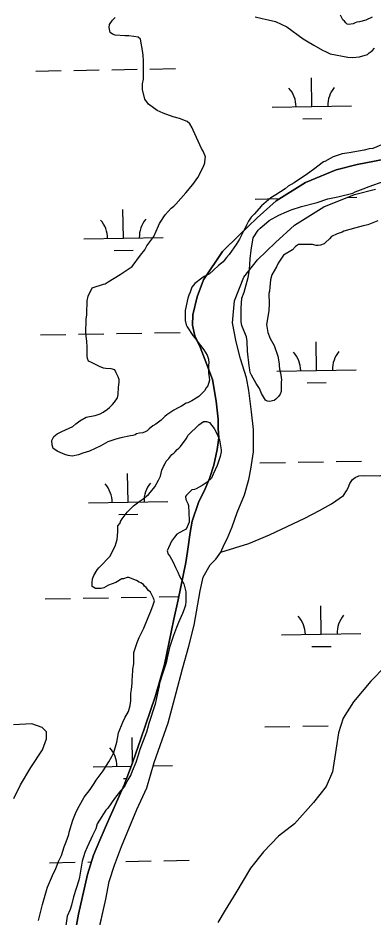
# Model space of a CAD drawing. Extents: x 3903937 to 3942190, y 260677 to 286651.
# Drawn here: x 3912308 to 3912756, y 269610 to 270743 of the extents above; entities that cross this region are included whole.
import ezdxf

# ---------------------------------------------------------------- set-up
doc = ezdxf.new("R2010")
doc.units = 0
for name, color, linetype in [('V-SITE-VEGE', 7, 'Continuous'), ('V-TOPO-SHOR', 7, 'Continuous'), ('V-WETL-SWMP', 7, 'Continuous')]:
    doc.layers.add(name, color=color, linetype=linetype)

msp = doc.modelspace()

# ---------------------------------------------------------------- linework, layer by layer
at = {"layer": 'V-SITE-VEGE'}
for p, q in [((3912717.8, 270740.3), (3912714.8, 270746.4)), ((3912719.9, 270738.7), (3912717.8, 270740.3)), ((3912721.4, 270736.7), (3912719.9, 270738.7)), ((3912722.9, 270735.1), (3912721.4, 270736.7)), ((3912725, 270734.6), (3912722.9, 270735.1)), ((3912727.5, 270735.1), (3912725, 270734.6)), ((3912730.6, 270735.6), (3912727.5, 270735.1)), ((3912733.2, 270736.6), (3912730.6, 270735.6)), ((3912735.2, 270737.6), (3912733.2, 270736.6)), ((3912738.8, 270738.1), (3912735.2, 270737.6)), ((3912746.5, 270740.1), (3912738.8, 270738.1)), ((3912754.7, 270743.7), (3912746.5, 270740.1))]:
    msp.add_line(p, q, dxfattribs=at)
for points in [[(3912541.6, 270574.9), (3912539.6, 270578.5), (3912528.9, 270601.6), (3912527.9, 270604.2), (3912524.9, 270609.3), (3912521.3, 270612.4), (3912511.6, 270616), (3912503.9, 270618.1), (3912491.1, 270622.8), (3912483.5, 270626.4), (3912472.8, 270634.1), (3912468.2, 270640.3), (3912465.2, 270652.5), (3912465.2, 270659.7), (3912466.2, 270665.8), (3912466.3, 270688.9), (3912465.9, 270695.5), (3912465.4, 270699.1), (3912462.4, 270716), (3912459.8, 270718.6), (3912454.2, 270719.6), (3912448, 270720.2), (3912442.9, 270720.2), (3912430.6, 270721.3), (3912427.1, 270722.3), (3912424.5, 270724.4), (3912423, 270731), (3912423.5, 270734.6), (3912427.1, 270740.2), (3912430.7, 270743.3)], [(3912607.3, 270744.1), (3912616, 270742), (3912623.7, 270740.4), (3912632.9, 270738.4), (3912647.2, 270731.6), (3912667.6, 270716.7), (3912671.7, 270714.1), (3912680.9, 270708.5), (3912692.1, 270702.3), (3912695.7, 270700.7), (3912701.8, 270697.6), (3912723.8, 270693.5), (3912729.9, 270692.9), (3912738.6, 270693.9), (3912748.9, 270696.9), (3912751, 270699), (3912754.5, 270701.5), (3912757.6, 270704.6)], [(3912768.4, 270583.7), (3912755.6, 270578.2), (3912751, 270577.7), (3912744.3, 270576.2), (3912725.4, 270572.7), (3912716.6, 270571.7), (3912705.4, 270567.6), (3912701.8, 270565.6), (3912695.1, 270562), (3912693.1, 270561.5), (3912680.7, 270551.9), (3912673, 270546.3), (3912656.1, 270535.1), (3912648.9, 270531), (3912644.8, 270527.4), (3912633, 270519.8), (3912626.9, 270516.2), (3912615, 270506.1), (3912605.8, 270495.4), (3912602.2, 270491.8), (3912598.6, 270486.7), (3912596, 270481.6), (3912594.4, 270478), (3912592.4, 270473.9), (3912587.2, 270464.2), (3912583.1, 270457.1), (3912574.4, 270444.8), (3912570.8, 270440.7), (3912568.2, 270437.2), (3912566.6, 270435.6), (3912561, 270431), (3912554.8, 270424.9), (3912549.7, 270420.3), (3912543, 270416.8), (3912539.9, 270414.8), (3912531.2, 270408.1), (3912527.1, 270403.5), (3912525, 270397.4), (3912523.5, 270393.3), (3912522.4, 270389.7), (3912518.8, 270373.9), (3912518.7, 270361.6), (3912520.2, 270356), (3912521.3, 270353.4), (3912528.4, 270342.6), (3912530.9, 270339.6), (3912534, 270335.4), (3912542.6, 270324.7), (3912546.7, 270318), (3912548.2, 270312.9), (3912548.7, 270308.3), (3912548.2, 270305.2), (3912548.1, 270295.5), (3912549.1, 270289.8), (3912549.6, 270286.2), (3912547.6, 270279.1), (3912545.5, 270276.5), (3912543.4, 270273), (3912536.3, 270265.8)], [(3912536.3, 270265.8), (3912532.7, 270263.8), (3912527.5, 270260.2), (3912522.4, 270257.7), (3912520.3, 270257.2), (3912514.2, 270253.6), (3912510.1, 270251.6), (3912504.4, 270248.6), (3912495.7, 270242.5), (3912493.2, 270240.4), (3912488.5, 270235.8), (3912481.9, 270230.7), (3912478.3, 270228.7), (3912473.6, 270225.1), (3912471.1, 270222.6), (3912468.5, 270221.1), (3912465.4, 270220.1), (3912461.3, 270219.6), (3912457.7, 270218.6), (3912455.7, 270217.5), (3912453.1, 270216.5), (3912450.1, 270216), (3912437.8, 270213.5), (3912431.6, 270212), (3912421.4, 270208.5), (3912412.6, 270203.4), (3912398.3, 270196.8), (3912390.1, 270194.3), (3912384.5, 270192.2), (3912376.3, 270190.7), (3912371.6, 270191.3), (3912367.1, 270192.8), (3912358.4, 270196.4), (3912352.7, 270200), (3912351.2, 270204.7), (3912350.7, 270210.3), (3912353.3, 270215.4), (3912357.4, 270218.5), (3912361, 270220.5), (3912363.6, 270221.5), (3912377.4, 270228.1), (3912381, 270231.2), (3912386.2, 270235.2), (3912393.9, 270239.8), (3912398.5, 270240.3), (3912405.6, 270241.8), (3912411.8, 270243.8), (3912415.4, 270245.9), (3912421, 270249.9), (3912423.6, 270252), (3912427.2, 270255.5), (3912429.8, 270258.6), (3912433.4, 270264.2), (3912434.4, 270268.3), (3912435, 270277.5), (3912435.5, 270283.6), (3912435.5, 270287.2), (3912434.5, 270290.3), (3912432, 270295.4), (3912430.4, 270299.5), (3912425.8, 270300.6), (3912418.7, 270301.1), (3912416.1, 270301.6), (3912411, 270303.7), (3912400.8, 270308.4), (3912397.2, 270310.4), (3912395.7, 270313.5), (3912395.2, 270316.6), (3912395.2, 270328.3), (3912394.8, 270335), (3912393.8, 270345.7), (3912393.9, 270363.2), (3912394.9, 270368.8), (3912394.9, 270377), (3912395.5, 270379.5), (3912395.5, 270386.2), (3912396.5, 270392.3), (3912401.7, 270402.5), (3912416, 270407.1), (3912418.1, 270407.6), (3912421.7, 270410.1), (3912437.1, 270419.3), (3912452, 270429.4), (3912462.8, 270443.7), (3912467.9, 270450.4), (3912470.5, 270455.5), (3912479.2, 270467.2), (3912485.4, 270481), (3912486.5, 270483.6), (3912493.7, 270494.8), (3912501.4, 270502.9), (3912504.5, 270505.5), (3912507.1, 270508), (3912519.9, 270522.3), (3912528.6, 270533), (3912534.8, 270541.7), (3912542.1, 270555.5), (3912543.6, 270560.1), (3912544.1, 270565.7), (3912544.7, 270567.8), (3912541.6, 270574.9)], [(3912761.9, 270487), (3912749, 270482), (3912743.4, 270481), (3912734.2, 270478.4), (3912718.8, 270473.9), (3912716.8, 270472.9), (3912710.6, 270470.9), (3912703.4, 270467.3), (3912700.9, 270464.3), (3912695.7, 270459.7), (3912694.2, 270458.1), (3912689.6, 270456.6), (3912686.5, 270456.1), (3912683.9, 270456.1), (3912679.3, 270457.2), (3912661.9, 270457.2), (3912657.8, 270454.7), (3912654.2, 270450.6), (3912642.9, 270444), (3912640.4, 270439.9), (3912636.2, 270433.8), (3912634.2, 270429.2), (3912628, 270419), (3912626.4, 270412.9), (3912625.4, 270403.7), (3912625.3, 270398.5), (3912624.3, 270395.5), (3912624.8, 270382.7), (3912624.2, 270373.5), (3912621.6, 270356.6), (3912623.1, 270346.3), (3912626.1, 270338.7), (3912631.2, 270329.9), (3912635.8, 270316.6), (3912637.2, 270306.9), (3912637.2, 270304.8), (3912637.7, 270300.2), (3912639.2, 270295.6), (3912640.2, 270286.9), (3912639.7, 270283.8), (3912639.7, 270272.1), (3912638.6, 270268.5), (3912636.6, 270265.9), (3912633, 270262.4), (3912630.9, 270260.8), (3912625.3, 270259.3), (3912622.7, 270259.8), (3912620.2, 270260.9), (3912615.1, 270269.6), (3912612.6, 270275.8), (3912608.5, 270281.9), (3912602.4, 270292.7), (3912600.9, 270295.8), (3912600.4, 270299.3), (3912599.4, 270304.5), (3912597.4, 270322.9), (3912596.9, 270335.2), (3912596.4, 270340.8), (3912592.9, 270349), (3912590.4, 270355.2), (3912589.4, 270359.8), (3912589.4, 270377.2), (3912590.5, 270389.5), (3912593.1, 270397.1), (3912598.3, 270415.5), (3912599.9, 270425.3), (3912600.9, 270439.1), (3912602, 270450.3), (3912604.6, 270465.7), (3912610.8, 270475.4), (3912613.4, 270477.9), (3912618.5, 270482), (3912624.7, 270487.6), (3912637, 270494.2), (3912646.7, 270498.3), (3912652.4, 270500.8), (3912665.7, 270505.3), (3912685.2, 270510.4), (3912698.5, 270514.9), (3912711.3, 270517.4), (3912730.3, 270522), (3912733.3, 270523.5), (3912743.1, 270527.5), (3912750.8, 270530.6), (3912769.7, 270537.2)], [(3912522.7, 270216.8), (3912536.1, 270230), (3912541.8, 270234.1), (3912545.8, 270234.1), (3912549.4, 270233), (3912555.5, 270225.3), (3912558.6, 270219.2), (3912562.1, 270211), (3912564.1, 270198.7), (3912564.1, 270196.1), (3912563.1, 270190), (3912561.5, 270184.9), (3912559.4, 270178.7), (3912554.3, 270168), (3912552.2, 270162.9), (3912546.6, 270157.8), (3912540.4, 270153.7), (3912532.7, 270149.2), (3912530.7, 270148.6), (3912527.1, 270148.2), (3912520.4, 270141.5), (3912519.4, 270139.5), (3912519.9, 270135.9), (3912520.9, 270133.3), (3912522.4, 270130.8), (3912522.9, 270128.2), (3912523.8, 270109.8), (3912523.8, 270107.2), (3912520.2, 270098.5), (3912516.6, 270097), (3912508.4, 270092.4), (3912505.3, 270088.4), (3912501.7, 270083.3), (3912496, 270071), (3912497.6, 270066.9), (3912499.6, 270064.3), (3912503.7, 270057.1), (3912506.7, 270050), (3912509.7, 270044.3), (3912511.8, 270039.2), (3912517.4, 270029.4), (3912519.9, 270019.7), (3912519.8, 270007.9), (3912519.3, 270002.8), (3912517.7, 269997.7)], [(3912355.7, 269670.8), (3912359.3, 269679.5), (3912362.9, 269687.2), (3912366.5, 269697.9), (3912369.1, 269704.5), (3912372.2, 269713.7), (3912372.8, 269716.8), (3912377.4, 269731.6), (3912380.5, 269740.3), (3912383.1, 269745.4), (3912391.4, 269760.7), (3912399.1, 269770.4), (3912404.2, 269778.1), (3912406.8, 269782.2), (3912415.6, 269793.9), (3912422.8, 269805.1), (3912426.4, 269811.8), (3912429, 269816.9), (3912432.6, 269830.2), (3912433.6, 269834.8), (3912434.7, 269841.9), (3912440.4, 269855.2), (3912443, 269860.9), (3912447.6, 269868.5), (3912449.7, 269876.2), (3912450.2, 269882.3), (3912450.3, 269891.5), (3912451.3, 269896.6), (3912451.9, 269904.3), (3912451.9, 269909.4), (3912452.4, 269912), (3912452.9, 269922.2), (3912454, 269928.9), (3912454.1, 269943.2), (3912458.2, 269955.5), (3912460.8, 269962.1), (3912463.4, 269967.2), (3912467, 269973.9), (3912473.2, 269989.2), (3912475.8, 269995.3), (3912478.4, 270003), (3912480.4, 270008.1), (3912478.9, 270011.7), (3912475.4, 270018.9), (3912472.8, 270021.4), (3912469.7, 270025), (3912467.7, 270026.6), (3912466.2, 270028.6), (3912463.1, 270030.7), (3912461.1, 270031.7), (3912457.5, 270033.8), (3912447.8, 270037.4), (3912445.7, 270037.4), (3912441.1, 270035.9), (3912439.1, 270035.9), (3912431.4, 270031.3), (3912426.8, 270029.8), (3912422.2, 270027.8), (3912416.5, 270024.7), (3912412.9, 270023.7), (3912405.8, 270023.8), (3912401.7, 270026.3), (3912401.7, 270030.9), (3912402.2, 270036.1), (3912403.8, 270040.2), (3912407.9, 270047.3), (3912410, 270049.8), (3912415.1, 270054.9), (3912420.8, 270061.1), (3912424.4, 270064.6), (3912428, 270072.3), (3912430.6, 270076.9), (3912433.1, 270085.6), (3912434.2, 270095.3), (3912434.2, 270102.5), (3912436.8, 270106), (3912437.3, 270108.1), (3912439.4, 270111.7), (3912445.6, 270119.8), (3912453.8, 270128), (3912462, 270134.1), (3912466.1, 270136.6), (3912470.2, 270140.2), (3912472.8, 270142.2), (3912475.4, 270145.3), (3912480.5, 270151.9), (3912485.1, 270160.1), (3912487.7, 270165.2), (3912489.3, 270172.9), (3912491.4, 270177.5), (3912492.9, 270179.5), (3912495, 270184.1), (3912498.1, 270187.7), (3912502.2, 270192.8), (3912504.7, 270194.3), (3912506.3, 270195.8), (3912508.9, 270198.9), (3912510.9, 270200.4), (3912513, 270202.5), (3912520.2, 270212.2), (3912522.7, 270216.8)], [(3912517.7, 269997.7), (3912515.7, 269992.1), (3912510.5, 269980.9), (3912507.9, 269974.7), (3912504.3, 269964.5), (3912499.1, 269949.2), (3912496, 269936.4), (3912494.9, 269930.2), (3912490.8, 269917.5), (3912486.7, 269904.2), (3912486.1, 269901.1), (3912484, 269891.9), (3912482.5, 269883.7), (3912480.9, 269878.1), (3912472.6, 269852.5), (3912472.1, 269850), (3912470, 269842.8), (3912461.7, 269820.9), (3912459.7, 269813.7), (3912456.6, 269804.5), (3912451.9, 269793.3), (3912450.3, 269788.7), (3912446.7, 269782.5), (3912443.1, 269775.9), (3912440, 269771.3), (3912437.5, 269768.7), (3912429.8, 269759.1), (3912421.5, 269746.8), (3912418.9, 269744.3), (3912408.1, 269726.9), (3912406.1, 269720.8), (3912405, 269718.2), (3912401.9, 269712.6), (3912395.2, 269697.8), (3912392.6, 269691.1), (3912389, 269679.9), (3912385.8, 269659.9), (3912384.8, 269655.9), (3912378.1, 269634.9), (3912375.5, 269624.7), (3912373.9, 269619), (3912370.3, 269610.9), (3912366.6, 269587.3)], [(3912333.9, 269605.4), (3912339.1, 269625.3), (3912344.3, 269643.2), (3912345.4, 269647.3), (3912351.6, 269662.1), (3912355.7, 269670.8)]]:
    msp.add_lwpolyline(points, dxfattribs=at)
at = {"layer": 'V-TOPO-SHOR'}
for points in [[(3912527.9, 270108.6), (3912535.8, 270131.9), (3912544, 270149.4), (3912549.4, 270162.5), (3912554.9, 270179.2), (3912559.2, 270198.9), (3912561.2, 270213.6), (3912560.6, 270225.6), (3912560.3, 270237.2), (3912558, 270259.7), (3912553.3, 270287.3), (3912544.3, 270311.4), (3912537.6, 270327.8), (3912531.1, 270342.1), (3912528.2, 270355.5), (3912528.4, 270368.7), (3912534.1, 270391.2), (3912541.9, 270412.7), (3912566, 270448.3), (3912586.8, 270469), (3912609.6, 270490.8), (3912633.6, 270512.5), (3912670.6, 270535.5), (3912709.3, 270551.5), (3912735.5, 270558.1), (3912781.6, 270567.1)], [(3912557.5, 270060.6), (3912563.8, 270069.4), (3912568.1, 270079.1), (3912571.9, 270086.3), (3912578.3, 270101.6), (3912584.3, 270119.3), (3912593.8, 270141.8), (3912599.3, 270161), (3912601.8, 270174.3), (3912604.9, 270196.1), (3912604.9, 270224.1), (3912602.6, 270246.2), (3912599, 270273.2), (3912596, 270289.4), (3912588.5, 270313.2), (3912583.1, 270334.7), (3912578.6, 270358.4), (3912581, 270386.5), (3912592.8, 270416), (3912610, 270438.1), (3912632.8, 270459.8), (3912656.8, 270481.5), (3912693.8, 270504.6), (3912732.5, 270520.5), (3912758.7, 270527.1)], [(3912563.8, 270069.4), (3912599.3, 270080.4), (3912625.1, 270091.2), (3912669.7, 270112.4), (3912688.4, 270122), (3912703.5, 270130.4), (3912718.4, 270141), (3912722.3, 270146.7), (3912724.3, 270150.7), (3912726.5, 270156.2), (3912729.7, 270160.9), (3912733, 270163.8), (3912737.8, 270165.6), (3912744.8, 270166), (3912764.2, 270165.9), (3912778.3, 270170.2)], [(3912302, 269217.4), (3912317.6, 269254.3), (3912327.6, 269286), (3912337.9, 269333.2), (3912353.2, 269409.7), (3912363, 269476.4), (3912375.2, 269563), (3912384.4, 269613.3), (3912395.9, 269663.1), (3912403.3, 269687.6), (3912411.2, 269706.7), (3912420.8, 269728.8), (3912442.4, 269776.9), (3912453, 269805.4), (3912462.9, 269834.4), (3912481.2, 269887), (3912492.8, 269927.9), (3912498.7, 269956.5), (3912504.6, 269985.1), (3912510, 270009.4), (3912519.7, 270056.4), (3912521.7, 270070.3), (3912525.3, 270094.1), (3912527.9, 270108.6)], [(3912407.6, 269582.3), (3912419.1, 269632.2), (3912423.1, 269654.4), (3912429.7, 269674.9), (3912438.5, 269698.7), (3912457.9, 269745), (3912470.5, 269772.4), (3912479.8, 269804.3), (3912497.5, 269854.4), (3912507.5, 269892.2), (3912515.6, 269922.6), (3912523.7, 269951.1), (3912530.4, 269977.4), (3912537.7, 270020.6), (3912541.6, 270038.2), (3912550.6, 270053.5), (3912557.5, 270060.6)]]:
    msp.add_lwpolyline(points, dxfattribs=at)
at = {"layer": 'V-WETL-SWMP'}
for p, q in [((3912426.5, 270677.6), (3912458.5, 270678.2)), ((3912474.5, 270678.4), (3912506.5, 270679)), ((3912330.6, 270675.9), (3912362.5, 270676.5)), ((3912378.5, 270676.7), (3912410.5, 270677.3)), ((3912678.7, 270631.3), (3912678.1, 270667.3)), ((3912628.7, 270630.4), (3912728.7, 270632.2)), ((3912667, 270615.6), (3912691, 270616.1)), ((3912781.6, 270567.1), (3912735.5, 270558.1)), ((3912735.5, 270558.1), (3912709.3, 270551.5)), ((3912709.3, 270551.5), (3912670.6, 270535.5)), ((3912670.6, 270535.5), (3912633.6, 270512.5)), ((3912693.8, 270504.6), (3912732.5, 270520.5)), ((3912732.5, 270520.5), (3912758.7, 270527.1)), ((3912607.3, 270514.6), (3912637.9, 270515.1)), ((3912633.6, 270512.5), (3912609.6, 270490.7)), ((3912723, 270516.6), (3912735.3, 270516.8)), ((3912441.1, 270465.2), (3912440.5, 270501.2)), ((3912656.8, 270481.5), (3912693.8, 270504.6)), ((3912609.6, 270490.7), (3912586.8, 270469)), ((3912632.8, 270459.8), (3912656.8, 270481.5)), ((3912391.1, 270464.3), (3912491.1, 270466.1)), ((3912586.8, 270469), (3912566, 270448.3)), ((3912610, 270438.1), (3912632.8, 270459.8)), ((3912429.4, 270449.6), (3912453.4, 270450)), ((3912566, 270448.3), (3912541.9, 270412.7)), ((3912592.8, 270416), (3912610, 270438.1)), ((3912541.9, 270412.7), (3912534.1, 270391.2)), ((3912581, 270386.5), (3912592.8, 270416)), ((3912534.1, 270391.2), (3912528.4, 270368.7)), ((3912578.6, 270358.4), (3912581, 270386.5)), ((3912528.4, 270368.7), (3912528.2, 270355.5)), ((3912528.2, 270355.5), (3912531.1, 270342.1)), ((3912583.1, 270334.7), (3912578.6, 270358.4)), ((3912336.4, 270343.3), (3912368.4, 270343.8)), ((3912384.4, 270344.1), (3912416.4, 270344.7)), ((3912432.4, 270345), (3912464.4, 270345.5)), ((3912480.4, 270345.8), (3912512.4, 270346.4)), ((3912531.1, 270342.1), (3912537.6, 270327.8)), ((3912537.6, 270327.8), (3912544.3, 270311.4)), ((3912588.5, 270313.2), (3912583.1, 270334.7)), ((3912684.6, 270298.7), (3912683.9, 270334.7)), ((3912544.3, 270311.4), (3912553.3, 270287.3)), ((3912596, 270289.4), (3912588.5, 270313.2)), ((3912634.6, 270297.8), (3912734.6, 270299.5)), ((3912553.3, 270287.3), (3912558, 270259.7)), ((3912599, 270273.2), (3912596, 270289.4)), ((3912672.8, 270283), (3912696.8, 270283.4)), ((3912602.6, 270246.2), (3912599, 270273.2)), ((3912558, 270259.7), (3912560.3, 270237.2)), ((3912560.3, 270237.2), (3912560.6, 270225.6)), ((3912604.9, 270224.1), (3912602.6, 270246.2)), ((3912560.6, 270225.6), (3912561.2, 270213.6)), ((3912561.2, 270213.6), (3912559.2, 270198.9)), ((3912604.9, 270196.1), (3912604.9, 270224.1)), ((3912559.2, 270198.9), (3912554.9, 270179.2)), ((3912601.8, 270174.3), (3912604.9, 270196.1)), ((3912613.2, 270182), (3912645.2, 270182.5)), ((3912661.2, 270182.8), (3912693.2, 270183.4)), ((3912709.2, 270183.6), (3912741.2, 270184.2)), ((3912447, 270132.6), (3912446.3, 270168.6)), ((3912554.9, 270179.2), (3912549.4, 270162.5)), ((3912599.3, 270161), (3912601.8, 270174.3)), ((3912549.4, 270162.5), (3912544, 270149.4)), ((3912593.8, 270141.8), (3912599.3, 270161)), ((3912544, 270149.4), (3912535.8, 270131.9)), ((3912584.3, 270119.3), (3912593.8, 270141.8)), ((3912397, 270131.7), (3912497, 270133.5)), ((3912535.8, 270131.9), (3912527.9, 270108.6)), ((3912435.2, 270116.9), (3912459.2, 270117.4)), ((3912578.3, 270101.6), (3912584.3, 270119.3)), ((3912527.9, 270108.6), (3912525.3, 270094.1)), ((3912571.9, 270086.3), (3912578.3, 270101.6)), ((3912525.3, 270094.1), (3912521.7, 270070.3)), ((3912563.8, 270069.4), (3912568.1, 270079.1)), ((3912568.1, 270079.1), (3912571.9, 270086.3)), ((3912521.7, 270070.3), (3912519.7, 270056.4)), ((3912557.5, 270060.6), (3912563.8, 270069.4)), ((3912519.7, 270056.4), (3912510, 270009.4)), ((3912550.6, 270053.5), (3912557.5, 270060.6)), ((3912541.6, 270038.2), (3912550.6, 270053.5)), ((3912537.7, 270020.6), (3912541.6, 270038.2)), ((3912342.3, 270010.7), (3912374.3, 270011.2)), ((3912390.3, 270011.5), (3912422.2, 270012.1)), ((3912438.2, 270012.3), (3912470.2, 270012.9)), ((3912486.2, 270013.2), (3912510.9, 270013.6)), ((3912530.4, 269977.4), (3912537.7, 270020.6)), ((3912510, 270009.4), (3912504.6, 269985.1)), ((3912690.4, 269966), (3912689.8, 270002)), ((3912504.6, 269985.1), (3912498.7, 269956.5)), ((3912523.7, 269951.1), (3912530.4, 269977.4)), ((3912640.4, 269965.2), (3912740.4, 269966.9)), ((3912498.7, 269956.5), (3912492.8, 269927.9)), ((3912515.6, 269922.6), (3912523.7, 269951.1)), ((3912678.7, 269950.4), (3912702.7, 269950.8)), ((3912492.8, 269927.9), (3912481.2, 269887)), ((3912507.5, 269892.2), (3912515.6, 269922.6)), ((3912771.1, 269925.6), (3912752.7, 269906.9)), ((3912752.7, 269906.9), (3912731.2, 269880.8)), ((3912481.2, 269887), (3912462.9, 269834.4)), ((3912497.5, 269854.4), (3912507.5, 269892.2)), ((3912731.2, 269880.8), (3912718.1, 269860.1)), ((3912325.8, 269853.1), (3912302.6, 269851.8)), ((3912338.6, 269848.4), (3912325.8, 269853.1)), ((3912479.8, 269804.3), (3912497.5, 269854.4)), ((3912718.1, 269860.1), (3912712.3, 269841.7)), ((3912715, 269851), (3912715.2, 269851)), ((3912344.1, 269843), (3912338.6, 269848.4)), ((3912344.1, 269834.2), (3912344.1, 269843)), ((3912619.1, 269849.3), (3912651, 269849.9)), ((3912667, 269850.2), (3912699, 269850.7)), ((3912712.3, 269841.7), (3912709.4, 269822.5)), ((3912339.1, 269820.3), (3912344.1, 269834.2)), ((3912452.7, 269804.6), (3912452.2, 269836)), ((3912462.9, 269834.4), (3912453, 269805.4)), ((3912324.4, 269798.2), (3912339.1, 269820.3)), ((3912709.4, 269822.5), (3912704.5, 269792.6)), ((3912311.5, 269776.4), (3912324.4, 269798.2)), ((3912402.8, 269799.1), (3912451, 269799.9)), ((3912453, 269805.4), (3912442.4, 269776.9)), ((3912470.5, 269772.4), (3912479.8, 269804.3)), ((3912478.7, 269800.4), (3912502.8, 269800.8)), ((3912441.1, 269784.3), (3912445.2, 269784.4)), ((3912704.5, 269792.6), (3912696.8, 269774.3)), ((3912302.8, 269759.1), (3912311.5, 269776.4)), ((3912442.4, 269776.9), (3912420.8, 269728.8)), ((3912457.9, 269745), (3912470.5, 269772.4)), ((3912696.8, 269774.3), (3912680.5, 269754)), ((3912680.5, 269754), (3912656.7, 269726.9)), ((3912438.5, 269698.7), (3912457.9, 269745)), ((3912420.8, 269728.8), (3912411.2, 269706.7)), ((3912656.7, 269726.9), (3912636.4, 269711.6)), ((3912411.2, 269706.7), (3912403.3, 269687.6)), ((3912636.4, 269711.6), (3912617.6, 269691.7)), ((3912429.7, 269674.9), (3912438.5, 269698.7)), ((3912403.3, 269687.6), (3912395.9, 269663.1)), ((3912492.1, 269680.6), (3912524.1, 269681.1)), ((3912617.6, 269691.7), (3912601.3, 269671.4)), ((3912348.1, 269678), (3912380.1, 269678.6)), ((3912396.1, 269678.9), (3912400.7, 269679)), ((3912423.1, 269654.4), (3912429.7, 269674.9)), ((3912444.1, 269679.7), (3912476.1, 269680.3)), ((3912601.3, 269671.4), (3912582.6, 269640.1)), ((3912395.9, 269663.1), (3912384.4, 269613.3)), ((3912419.1, 269632.2), (3912423.1, 269654.4)), ((3912582.6, 269640.1), (3912569.3, 269618.2)), ((3912407.6, 269582.3), (3912419.1, 269632.2)), ((3912384.4, 269613.3), (3912375.2, 269563)), ((3912569.3, 269618.2), (3912559.9, 269602.8))]:
    msp.add_line(p, q, dxfattribs=at)
for centre, start, end in [((3912623.5, 270630.8), 0.2366, 41.7802), ((3912733.9, 270632.7), 140.2366, 181.7802), ((3912385.9, 270464.7), 0.2366, 41.7802), ((3912496.3, 270466.7), 140.2366, 181.7802), ((3912629.3, 270298.2), 0.2366, 41.7802), ((3912739.8, 270300.1), 140.2366, 181.7802), ((3912391.7, 270132.1), 0.2366, 41.7802), ((3912502.2, 270134), 140.2366, 181.7802), ((3912635.2, 269965.5), 0.2366, 41.7802), ((3912745.6, 269967.5), 140.2366, 181.7802), ((3912397.6, 269799.5), 0.2366, 41.7802)]:
    msp.add_arc(centre, 35.2, start, end, dxfattribs=at)

doc.saveas('drawing.dxf')
